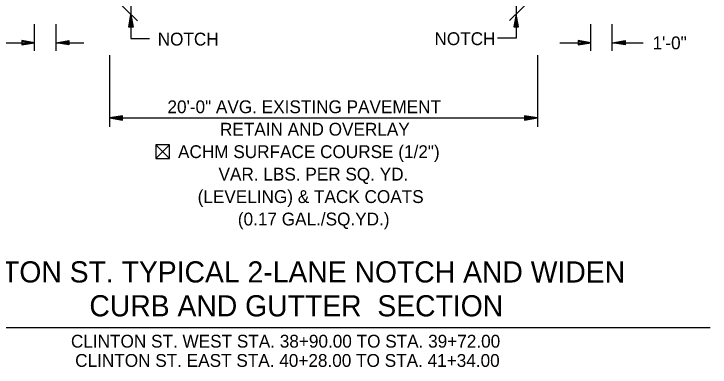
# Model space of a CAD drawing. Extents: x 1001270 to 1003428, y 1840152 to 1842912.
# Drawn here: x 1001607.02 to 1001639.56, y 1840292.95 to 1840309.46 of the extents above; entities that cross this region are included whole.
import ezdxf

# ---------------------------------------------------------------- set-up
doc = ezdxf.new("R2010")
doc.units = 0
doc.layers.add('10', color=7, linetype='Continuous')
doc.layers.add('19', color=7, linetype='Continuous')

msp = doc.modelspace()

# ---------------------------------------------------------------- linework, layer by layer
at = {"layer": '10'}
for p, q in [((1001613.658, 1840303.334), (1001614.299, 1840302.693)), ((1001614.299, 1840303.334), (1001613.658, 1840302.693)), ((1001614.039, 1840302.693), (1001614.05, 1840302.693))]:
    msp.add_line(p, q, dxfattribs=at)
msp.add_lwpolyline([(1001614.05, 1840302.693), (1001614.299, 1840302.693), (1001614.299, 1840303.334), (1001613.658, 1840303.334), (1001613.658, 1840302.693), (1001614.039, 1840302.693)], dxfattribs=at)
at = {"layer": '19'}
for p, q in [((1001611.491, 1840310.412), (1001612.791, 1840309.14)), ((1001631.491, 1840310.421), (1001630.191, 1840309.148)), ((1001612.386, 1840308.833), (1001612.491, 1840309.433)), ((1001612.441, 1840308.833), (1001612.476, 1840309.273)), ((1001612.491, 1840309.433), (1001612.596, 1840308.833)), ((1001612.506, 1840309.273), (1001612.546, 1840308.833)), ((1001630.5, 1840309.452), (1001630.395, 1840308.852)), ((1001630.485, 1840309.292), (1001630.445, 1840308.852)), ((1001630.605, 1840308.852), (1001630.5, 1840309.452)), ((1001630.55, 1840308.852), (1001630.515, 1840309.292)), ((1001607.991, 1840307.736), (1001607.991, 1840308.974)), ((1001608.991, 1840307.736), (1001608.991, 1840308.974)), ((1001633.991, 1840307.736), (1001633.991, 1840308.974)), ((1001634.991, 1840307.736), (1001634.991, 1840308.974)), ((1001612.596, 1840308.833), (1001612.386, 1840308.833)), ((1001630.395, 1840308.852), (1001630.605, 1840308.852)), ((1001612.491, 1840308.315), (1001613.355, 1840308.315)), ((1001630.5, 1840308.323), (1001629.626, 1840308.323)), ((1001606.542, 1840308.114), (1001607.991, 1840308.114)), ((1001606.542, 1840308.114), (1001607.991, 1840308.114)), ((1001607.391, 1840308.219), (1001607.391, 1840308.009)), ((1001607.991, 1840308.114), (1001607.391, 1840308.219)), ((1001607.391, 1840308.219), (1001607.391, 1840308.009)), ((1001607.991, 1840308.114), (1001607.391, 1840308.219)), ((1001607.831, 1840308.129), (1001607.391, 1840308.164)), ((1001607.831, 1840308.129), (1001607.391, 1840308.164)), ((1001607.391, 1840308.009), (1001607.991, 1840308.114)), ((1001607.391, 1840308.009), (1001607.991, 1840308.114)), ((1001607.391, 1840308.059), (1001607.831, 1840308.099)), ((1001607.391, 1840308.059), (1001607.831, 1840308.099)), ((1001608.991, 1840308.114), (1001609.591, 1840308.219)), ((1001608.991, 1840308.114), (1001609.591, 1840308.219)), ((1001609.591, 1840308.009), (1001608.991, 1840308.114)), ((1001609.591, 1840308.009), (1001608.991, 1840308.114)), ((1001608.991, 1840308.114), (1001610.285, 1840308.114)), ((1001609.151, 1840308.129), (1001609.591, 1840308.164)), ((1001609.151, 1840308.129), (1001609.591, 1840308.164)), ((1001609.591, 1840308.059), (1001609.151, 1840308.099)), ((1001609.591, 1840308.059), (1001609.151, 1840308.099)), ((1001609.591, 1840308.219), (1001609.591, 1840308.009)), ((1001609.591, 1840308.219), (1001609.591, 1840308.009)), ((1001632.542, 1840308.114), (1001633.991, 1840308.114)), ((1001632.542, 1840308.114), (1001633.991, 1840308.114)), ((1001633.391, 1840308.219), (1001633.391, 1840308.009)), ((1001633.991, 1840308.114), (1001633.391, 1840308.219)), ((1001633.391, 1840308.219), (1001633.391, 1840308.009)), ((1001633.991, 1840308.114), (1001633.391, 1840308.219)), ((1001633.831, 1840308.129), (1001633.391, 1840308.164)), ((1001633.831, 1840308.129), (1001633.391, 1840308.164)), ((1001633.391, 1840308.009), (1001633.991, 1840308.114)), ((1001633.391, 1840308.009), (1001633.991, 1840308.114)), ((1001633.391, 1840308.059), (1001633.831, 1840308.099)), ((1001633.391, 1840308.059), (1001633.831, 1840308.099)), ((1001634.991, 1840308.114), (1001635.591, 1840308.219)), ((1001634.991, 1840308.114), (1001635.591, 1840308.219)), ((1001635.591, 1840308.009), (1001634.991, 1840308.114)), ((1001634.991, 1840308.114), (1001636.439, 1840308.114)), ((1001635.591, 1840308.009), (1001634.991, 1840308.114)), ((1001634.991, 1840308.114), (1001636.439, 1840308.114)), ((1001635.151, 1840308.129), (1001635.591, 1840308.164)), ((1001635.151, 1840308.129), (1001635.591, 1840308.164)), ((1001635.591, 1840308.059), (1001635.151, 1840308.099)), ((1001635.591, 1840308.059), (1001635.151, 1840308.099)), ((1001635.591, 1840308.219), (1001635.591, 1840308.009)), ((1001635.591, 1840308.219), (1001635.591, 1840308.009)), ((1001611.491, 1840307.525), (1001611.491, 1840304.181)), ((1001631.491, 1840307.525), (1001631.491, 1840304.183)), ((1001612.091, 1840304.7), (1001611.491, 1840304.595)), ((1001612.091, 1840304.49), (1001612.091, 1840304.7)), ((1001630.891, 1840304.7), (1001630.891, 1840304.49)), ((1001631.491, 1840304.595), (1001630.891, 1840304.7)), ((1001611.491, 1840304.595), (1001612.091, 1840304.49)), ((1001611.491, 1840304.595), (1001631.491, 1840304.595)), ((1001612.091, 1840304.645), (1001611.651, 1840304.61)), ((1001611.651, 1840304.58), (1001612.091, 1840304.54)), ((1001631.331, 1840304.61), (1001630.891, 1840304.645)), ((1001630.891, 1840304.49), (1001631.491, 1840304.595)), ((1001630.891, 1840304.54), (1001631.331, 1840304.58)), ((1001603.496, 1840294.794), (1001639.564, 1840294.794))]:
    msp.add_line(p, q, dxfattribs=at)
for points in [[(1001612.491, 1840311.308), (1001612.491, 1840308.315)], [(1001630.5, 1840311.201), (1001630.5, 1840308.323)]]:
    msp.add_lwpolyline(points, dxfattribs=at)

# ---------------------------------------------------------------- texts
for p in [(1001613.742, 1840307.983), (1001626.68, 1840308.001)]:
    msp.add_text('NOTCH', height=0.6, dxfattribs=at).set_placement(p)
for s, height, rotation, p in [('1\'-0"', 0.6, 360, (1001636.875, 1840307.806)), ('20\'-0" AVG. EXISTING PAVEMENT', 0.6, 360, (1001614.199, 1840304.818)), ('RETAIN AND OVERLAY', 0.6, 360, (1001616.653, 1840303.768)), ('ACHM SURFACE COURSE (1/2")', 0.6, 360, (1001614.692, 1840302.718)), ('VAR. LBS. PER SQ. YD.', 0.6, 360, (1001616.587, 1840301.668)), ('(LEVELING) & TACK COATS', 0.6, 360, (1001615.609, 1840300.618)), ('(0.17 GAL./SQ.YD.)', 0.6, 360, (1001617.489, 1840299.568)), ('CLINTON ST. TYPICAL 2-LANE NOTCH AND WIDEN', 0.98999, 359.9954, (1001603.45, 1840296.903)), (' CURB AND GUTTER  SECTION ', 0.98999, 359.9954, (1001610.181, 1840295.318)), ('CLINTON ST. WEST STA. 38+90.00 TO STA. 39+72.00', 0.6, 359.9954, (1001609.687, 1840293.857)), ('CLINTON ST. EAST STA. 40+28.00 TO STA. 41+34.00', 0.6, 359.9954, (1001609.885, 1840292.957))]:
    msp.add_text(s, height=height, rotation=rotation, dxfattribs=at).set_placement(p)

doc.saveas('drawing.dxf')
